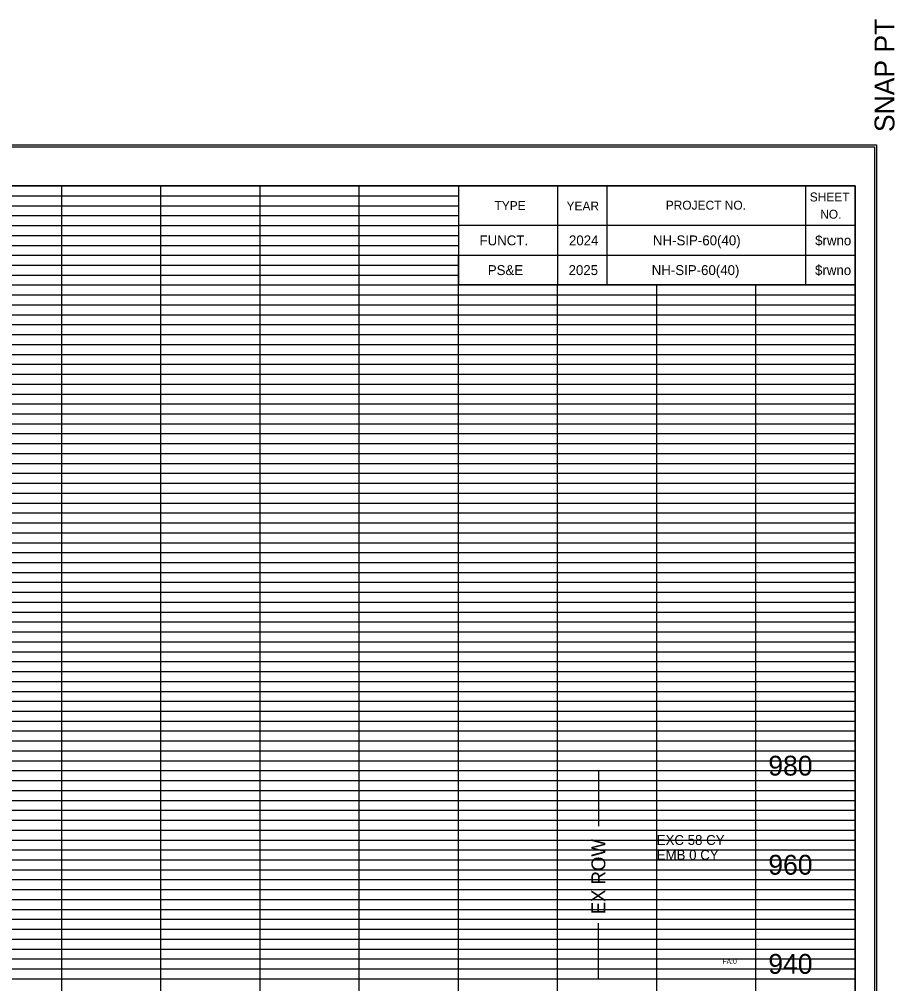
# Model space of a CAD drawing. Extents: x 2313580 to 2322968, y 282099 to 303247.
# Drawn here: x 2319726.3 to 2319902.9, y 287846.7 to 288041.3 of the extents above; entities that cross this region are included whole.
import ezdxf

# ---------------------------------------------------------------- set-up
doc = ezdxf.new("R2010")
doc.units = 0
for name, color, linetype in [('DESIGN - EARTHWORK - Excavation Limit Lines', 7, 'Continuous'), ('DESIGN - SCRATCH - User 1', 7, 'Continuous'), ('DESIGN - SHEET - Corner Text', 7, 'Continuous'), ('DESIGN - SHEET - Light Grid', 7, 'Continuous'), ('DESIGN - SHEET - Linework', 7, 'Continuous'), ('DESIGN - SHEET - Plot Shape', 7, 'Continuous'), ('DESIGN - TYPICAL - Text', 7, 'Continuous'), ('Prop_ CL text', 7, 'Continuous'), ('SURVEY - PROPERTY - ROW Lines Text', 7, 'Continuous')]:
    doc.layers.add(name, color=color, linetype=linetype)

msp = doc.modelspace()

# ---------------------------------------------------------------- linework, layer by layer
at = {"layer": 'DESIGN - SCRATCH - User 1'}
for p, q in [((2319824.88, 287996.67), (2319824.88, 287996.67)), ((2319839.68, 287996.67), (2319839.68, 287996.67)), ((2319864.68, 287996.67), (2319864.68, 287996.67)), ((2319889.68, 287996.67), (2319889.68, 287996.67)), ((2319824.88, 287990.67), (2319824.88, 287990.67)), ((2319839.68, 287990.67), (2319839.68, 287990.67)), ((2319864.68, 287990.67), (2319864.68, 287990.67)), ((2319889.68, 287990.67), (2319889.68, 287990.67))]:
    msp.add_line(p, q, dxfattribs=at)
at = {"layer": 'DESIGN - SHEET - Light Grid'}
for p, q in [((2319574.88, 288005.67), (2319734.88, 288005.67)), ((2319734.88, 288005.67), (2319814.88, 288005.67)), ((2319574.88, 288003.67), (2319734.88, 288003.67)), ((2319734.88, 288003.67), (2319814.88, 288003.67)), ((2319574.88, 288001.67), (2319734.88, 288001.67)), ((2319734.88, 288001.67), (2319814.88, 288001.67)), ((2319574.88, 287999.67), (2319734.88, 287999.67)), ((2319734.88, 287999.67), (2319814.88, 287999.67)), ((2319574.88, 287997.67), (2319734.88, 287997.67)), ((2319734.88, 287997.67), (2319814.88, 287997.67)), ((2319574.88, 287995.67), (2319734.88, 287995.67)), ((2319734.88, 287995.67), (2319814.88, 287995.67)), ((2319574.88, 287993.67), (2319734.88, 287993.67)), ((2319734.88, 287993.67), (2319814.88, 287993.67)), ((2319574.88, 287991.67), (2319734.88, 287991.67)), ((2319734.88, 287991.67), (2319814.88, 287991.67)), ((2319574.88, 287989.67), (2319734.88, 287989.67)), ((2319734.88, 287989.67), (2319814.88, 287989.67)), ((2319574.88, 287985.67), (2319734.88, 287985.67)), ((2319734.88, 287985.67), (2319894.88, 287985.67)), ((2319574.88, 287983.67), (2319734.88, 287983.67)), ((2319734.88, 287983.67), (2319894.88, 287983.67)), ((2319574.88, 287981.67), (2319734.88, 287981.67)), ((2319734.88, 287981.67), (2319894.88, 287981.67)), ((2319574.88, 287979.67), (2319734.88, 287979.67)), ((2319734.88, 287979.67), (2319894.88, 287979.67)), ((2319574.88, 287977.67), (2319734.88, 287977.67)), ((2319734.88, 287977.67), (2319894.88, 287977.67)), ((2319574.88, 287975.67), (2319734.88, 287975.67)), ((2319734.88, 287975.67), (2319894.88, 287975.67)), ((2319574.88, 287973.67), (2319734.88, 287973.67)), ((2319734.88, 287973.67), (2319894.88, 287973.67)), ((2319574.88, 287971.67), (2319734.88, 287971.67)), ((2319734.88, 287971.67), (2319894.88, 287971.67)), ((2319574.88, 287969.67), (2319734.88, 287969.67)), ((2319734.88, 287969.67), (2319894.88, 287969.67)), ((2319574.88, 287965.67), (2319734.88, 287965.67)), ((2319734.88, 287965.67), (2319894.88, 287965.67)), ((2319574.88, 287963.67), (2319734.88, 287963.67)), ((2319734.88, 287963.67), (2319894.88, 287963.67)), ((2319574.88, 287961.67), (2319734.88, 287961.67)), ((2319734.88, 287961.67), (2319894.88, 287961.67)), ((2319574.88, 287959.67), (2319734.88, 287959.67)), ((2319734.88, 287959.67), (2319894.88, 287959.67)), ((2319574.88, 287957.67), (2319734.88, 287957.67)), ((2319734.88, 287957.67), (2319894.88, 287957.67)), ((2319574.88, 287955.67), (2319734.88, 287955.67)), ((2319734.88, 287955.67), (2319894.88, 287955.67)), ((2319574.88, 287953.67), (2319734.88, 287953.67)), ((2319734.88, 287953.67), (2319894.88, 287953.67)), ((2319574.88, 287951.67), (2319734.88, 287951.67)), ((2319734.88, 287951.67), (2319894.88, 287951.67)), ((2319574.88, 287949.67), (2319734.88, 287949.67)), ((2319734.88, 287949.67), (2319894.88, 287949.67)), ((2319574.88, 287945.67), (2319734.88, 287945.67)), ((2319734.88, 287945.67), (2319894.88, 287945.67)), ((2319574.88, 287943.67), (2319734.88, 287943.67)), ((2319734.88, 287943.67), (2319894.88, 287943.67)), ((2319574.88, 287941.67), (2319734.88, 287941.67)), ((2319734.88, 287941.67), (2319894.88, 287941.67)), ((2319574.88, 287939.67), (2319734.88, 287939.67)), ((2319734.88, 287939.67), (2319894.88, 287939.67)), ((2319574.88, 287937.67), (2319734.88, 287937.67)), ((2319734.88, 287937.67), (2319894.88, 287937.67)), ((2319574.88, 287935.67), (2319734.88, 287935.67)), ((2319734.88, 287935.67), (2319894.88, 287935.67)), ((2319574.88, 287933.67), (2319734.88, 287933.67)), ((2319734.88, 287933.67), (2319894.88, 287933.67)), ((2319574.88, 287931.67), (2319734.88, 287931.67)), ((2319734.88, 287931.67), (2319894.88, 287931.67)), ((2319574.88, 287929.67), (2319734.88, 287929.67)), ((2319734.88, 287929.67), (2319894.88, 287929.67)), ((2319574.88, 287925.67), (2319734.88, 287925.67)), ((2319734.88, 287925.67), (2319894.88, 287925.67)), ((2319574.88, 287923.67), (2319734.88, 287923.67)), ((2319734.88, 287923.67), (2319894.88, 287923.67)), ((2319574.88, 287921.67), (2319734.88, 287921.67)), ((2319734.88, 287921.67), (2319894.88, 287921.67)), ((2319574.88, 287919.67), (2319734.88, 287919.67)), ((2319734.88, 287919.67), (2319894.88, 287919.67)), ((2319574.88, 287917.67), (2319734.88, 287917.67)), ((2319734.88, 287917.67), (2319894.88, 287917.67)), ((2319574.88, 287915.67), (2319734.88, 287915.67)), ((2319734.88, 287915.67), (2319894.88, 287915.67)), ((2319574.88, 287913.67), (2319734.88, 287913.67)), ((2319734.88, 287913.67), (2319894.88, 287913.67)), ((2319574.88, 287911.67), (2319734.88, 287911.67)), ((2319734.88, 287911.67), (2319894.88, 287911.67)), ((2319574.88, 287909.67), (2319734.88, 287909.67)), ((2319734.88, 287909.67), (2319894.88, 287909.67)), ((2319574.88, 287905.67), (2319734.88, 287905.67)), ((2319734.88, 287905.67), (2319894.88, 287905.67)), ((2319574.88, 287903.67), (2319734.88, 287903.67)), ((2319734.88, 287903.67), (2319894.88, 287903.67)), ((2319574.88, 287901.67), (2319734.88, 287901.67)), ((2319734.88, 287901.67), (2319894.88, 287901.67)), ((2319574.88, 287899.67), (2319734.88, 287899.67)), ((2319734.88, 287899.67), (2319894.88, 287899.67)), ((2319574.88, 287897.67), (2319734.88, 287897.67)), ((2319734.88, 287897.67), (2319894.88, 287897.67)), ((2319574.88, 287895.67), (2319734.88, 287895.67)), ((2319734.88, 287895.67), (2319894.88, 287895.67)), ((2319574.88, 287893.67), (2319734.88, 287893.67)), ((2319734.88, 287893.67), (2319894.88, 287893.67)), ((2319574.88, 287891.67), (2319734.88, 287891.67)), ((2319734.88, 287891.67), (2319894.88, 287891.67)), ((2319574.88, 287889.67), (2319734.88, 287889.67)), ((2319734.88, 287889.67), (2319894.88, 287889.67)), ((2319574.88, 287885.67), (2319734.88, 287885.67)), ((2319734.88, 287885.67), (2319894.88, 287885.67)), ((2319574.88, 287883.67), (2319734.88, 287883.67)), ((2319734.88, 287883.67), (2319894.88, 287883.67)), ((2319574.88, 287881.67), (2319734.88, 287881.67)), ((2319734.88, 287881.67), (2319894.88, 287881.67)), ((2319574.88, 287879.67), (2319734.88, 287879.67)), ((2319734.88, 287879.67), (2319894.88, 287879.67)), ((2319574.88, 287877.67), (2319734.88, 287877.67)), ((2319734.88, 287877.67), (2319894.88, 287877.67)), ((2319574.88, 287875.67), (2319734.88, 287875.67)), ((2319734.88, 287875.67), (2319894.88, 287875.67)), ((2319574.88, 287873.67), (2319734.88, 287873.67)), ((2319734.88, 287873.67), (2319894.88, 287873.67)), ((2319574.88, 287871.67), (2319734.88, 287871.67)), ((2319734.88, 287871.67), (2319894.88, 287871.67)), ((2319574.88, 287869.67), (2319734.88, 287869.67)), ((2319734.88, 287869.67), (2319894.88, 287869.67)), ((2319574.88, 287865.67), (2319734.88, 287865.67)), ((2319734.88, 287865.67), (2319894.88, 287865.67)), ((2319574.88, 287863.67), (2319734.88, 287863.67)), ((2319734.88, 287863.67), (2319894.88, 287863.67)), ((2319574.88, 287861.67), (2319734.88, 287861.67)), ((2319734.88, 287861.67), (2319894.88, 287861.67)), ((2319574.88, 287859.67), (2319734.88, 287859.67)), ((2319734.88, 287859.67), (2319894.88, 287859.67)), ((2319574.88, 287857.67), (2319734.88, 287857.67)), ((2319734.88, 287857.67), (2319894.88, 287857.67)), ((2319574.88, 287855.67), (2319734.88, 287855.67)), ((2319734.88, 287855.67), (2319894.88, 287855.67)), ((2319574.88, 287853.67), (2319734.88, 287853.67)), ((2319734.88, 287853.67), (2319894.88, 287853.67)), ((2319574.88, 287851.67), (2319734.88, 287851.67)), ((2319734.88, 287851.67), (2319894.88, 287851.67)), ((2319574.88, 287849.67), (2319734.88, 287849.67)), ((2319734.88, 287849.67), (2319894.88, 287849.67))]:
    msp.add_line(p, q, dxfattribs=at)
at = {"layer": 'DESIGN - SHEET - Linework'}
for p, q in [((2319218.42, 288015.95), (2319899.22, 288015.95)), ((2319899.22, 288015.95), (2319899.22, 287579.39)), ((2319734.88, 287587.67), (2319734.88, 288007.67)), ((2319754.88, 287587.67), (2319754.88, 288007.67)), ((2319774.88, 287587.67), (2319774.88, 288007.67)), ((2319794.88, 287587.67), (2319794.88, 288007.67)), ((2319254.88, 287987.67), (2319814.88, 287987.67)), ((2319814.88, 287587.67), (2319814.88, 287987.67)), ((2319834.88, 287587.67), (2319834.88, 287987.67)), ((2319854.88, 287587.67), (2319854.88, 287987.67)), ((2319874.88, 287587.67), (2319874.88, 287987.67)), ((2319254.88, 287967.67), (2319894.88, 287967.67)), ((2319254.88, 287947.67), (2319894.88, 287947.67)), ((2319254.88, 287927.67), (2319894.88, 287927.67)), ((2319254.88, 287907.67), (2319894.88, 287907.67)), ((2319254.88, 287887.67), (2319894.88, 287887.67)), ((2319254.88, 287867.67), (2319894.88, 287867.67)), ((2319254.88, 287847.67), (2319894.88, 287847.67))]:
    msp.add_line(p, q, dxfattribs=at)
for points in [[(2319254.88, 288007.67), (2319254.88, 287587.67), (2319894.88, 287587.67), (2319894.88, 288007.67), (2319254.88, 288007.67)], [(2319814.88, 288007.67), (2319814.88, 287987.67), (2319894.88, 287987.67), (2319894.88, 288007.67), (2319884.88, 288007.67), (2319884.88, 287987.67), (2319844.88, 287987.67), (2319844.88, 288007.67), (2319834.88, 288007.67), (2319834.88, 287987.67), (2319894.88, 287987.67), (2319814.88, 287987.67), (2319814.88, 287993.67), (2319894.88, 287993.67), (2319894.88, 287999.67), (2319814.88, 287999.67)]]:
    msp.add_lwpolyline(points, dxfattribs=at)
at = {"layer": 'DESIGN - SHEET - Plot Shape'}
for points in [[(2319218.82, 288015.55), (2319898.82, 288015.55), (2319898.82, 287579.79), (2319218.82, 287579.79)], [(2319237.88, 288007.67), (2319894.88, 288007.67), (2319894.88, 287582.67), (2319237.88, 287582.67)]]:
    msp.add_lwpolyline(points, close=True, dxfattribs=at)
at = {"layer": 'SURVEY - PROPERTY - ROW Lines Text'}
for p, q in [((2319843.11, 287889.67), (2319843.11, 287878.47)), ((2319843.11, 287847.67), (2319843.11, 287858.87))]:
    msp.add_line(p, q, dxfattribs=at)

# ---------------------------------------------------------------- texts
at = {"layer": 'DESIGN - EARTHWORK - Excavation Limit Lines'}
for s, p in [('EXC 58 CY', (2319854.88, 287874.67)), ('EMB 0 CY', (2319854.88, 287871.67))]:
    msp.add_text(s, height=2, dxfattribs=at).set_placement(p)
at = {"layer": 'DESIGN - SHEET - Corner Text'}
for s, height, rotation, p in [('  SNAP PT', 4, 90, (2319902.82, 288015.55)), ('SHEET', 1.8, 360, (2319885.74, 288004.53)), ('TYPE', 1.8, 360, (2319822.16, 288002.79)), ('YEAR', 1.8, 360, (2319836.69, 288002.71)), ('PROJECT NO.', 1.8, 360, (2319856.7, 288002.87)), ('NO.', 1.8, 360, (2319887.85, 288001.05)), ('  FUNCT.   ', 2, 360, (2319817.65, 287995.67)), ('2024', 2, 360, (2319837.18, 287995.67)), ('$rwno', 2, 360, (2319886.83, 287995.67))]:
    msp.add_text(s, height=height, rotation=rotation, dxfattribs=at).set_placement(p)
for s, p in [('   NH-SIP-60(40)    ', (2319851.89, 287995.67)), (' PS&E ', (2319820.07, 287989.67)), ('2025', (2319837.1, 287989.67)), ('   NH-SIP-60(40)    ', (2319851.64, 287989.67)), ('$rwno', (2319886.81, 287989.67))]:
    msp.add_text(s, height=2, dxfattribs=at).set_placement(p)
at = {"layer": 'DESIGN - TYPICAL - Text'}
for s, p in [('980', (2319877.38, 287888.67)), ('960', (2319877.38, 287868.67)), ('940', (2319877.38, 287848.67))]:
    msp.add_text(s, height=4, dxfattribs=at).set_placement(p)
at = {"layer": 'Prop_ CL text'}
msp.add_text('FA:0', height=1, dxfattribs=at).set_placement((2319868.12, 287850.67))
at = {"layer": 'SURVEY - PROPERTY - ROW Lines Text'}
msp.add_text('EX ROW', height=2.8, rotation=90, dxfattribs=at).set_placement((2319844.51, 287860.67))

doc.saveas('drawing.dxf')
